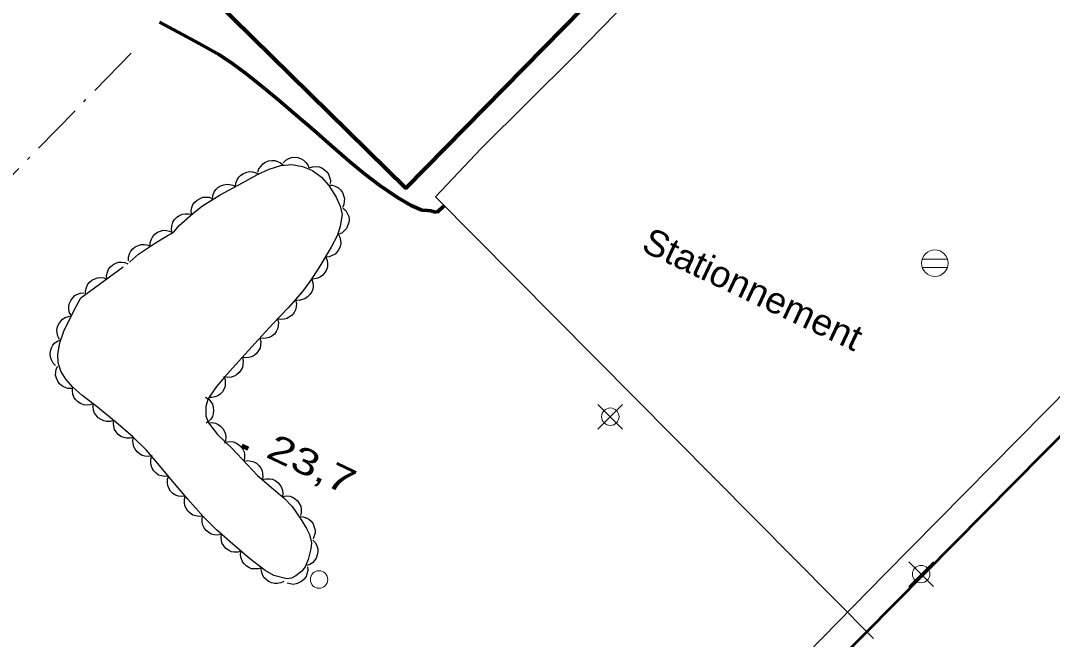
# Model space of a CAD drawing. Extents: x 356765 to 358572, y 5103174 to 5104650.
# Drawn here: x 357853 to 357912.1, y 5103557 to 5103592.4 of the extents above; entities that cross this region are included whole.
import ezdxf

# ---------------------------------------------------------------- set-up
doc = ezdxf.new("R2010")
doc.units = 0
doc.header["$LTSCALE"] = 0.6
doc.linetypes.add('DOT_DASHED', pattern=[7.7, 5, -1.2, 0.3, -1.2])
doc.linetypes.add('LONG_DASHED', pattern=[7.5, 6, -1.5])
for name, color, linetype, lineweight in [('21', 7, 'Continuous', 53), ('22', 7, 'Continuous', 35), ('3', 7, 'Continuous', 140), ('31', 7, 'Continuous', 70), ('36', 7, 'Continuous', 13), ('41', 7, 'DOT_DASHED', 25), ('44', 7, 'Continuous', 25), ('52', 7, 'Continuous', 13)]:
    doc.layers.add(name, color=color, linetype=linetype, lineweight=lineweight)

msp = doc.modelspace()

# ---------------------------------------------------------------- linework, layer by layer
at = {"layer": '21'}
msp.add_lwpolyline([(357887.7, 5103543.55), (357911.58, 5103567.69), (357927.84, 5103583.94), (357943.65, 5103599.54), (357954.66, 5103610.63), (357972.41, 5103628.12), (357992.28, 5103647.95), (358010.31, 5103666.09), (358027.51, 5103683.37), (358038.73, 5103694.84), (358064.53, 5103720.9), (358084.34, 5103740.73), (358091.36, 5103748.08), (358105.05, 5103761.99)], dxfattribs=at)
at = {"layer": '22'}
msp.add_lwpolyline([(357887.54, 5103543.4), (357886.48, 5103544.42), (357902.45, 5103560.73), (357923.92, 5103582.46), (357946.05, 5103603.62), (357962.84, 5103620.36), (357965.15, 5103622.66), (357968.27, 5103625.77), (357977.81, 5103635.28), (357982.73, 5103640.18), (357998.72, 5103656.24), (358012.51, 5103670.01), (358013.39, 5103669.19)], dxfattribs=at)
at = {"layer": '22', "linetype": 'LONG_DASHED', "lineweight": 70}
msp.add_lwpolyline([(357876.85, 5103581.47), (357877.24, 5103581.86), (357876.81, 5103581.48), (357876.66, 5103581.49), (357876.47, 5103581.55), (357876.28, 5103581.57), (357875.95, 5103581.59), (357875.33, 5103581.87), (357874.56, 5103582.32), (357873.55, 5103583.01), (357872.67, 5103583.68), (357871.78, 5103584.4), (357870.75, 5103585.29), (357869.77, 5103586.17), (357868.75, 5103587.03), (357867.77, 5103587.87), (357866.8, 5103588.67), (357865.85, 5103589.43), (357865.13, 5103589.97), (357864.35, 5103590.48), (357863.2, 5103591.13), (357861.99, 5103591.79), (357860.93, 5103592.36)], dxfattribs=at)
at = {"layer": '3'}
msp.add_line((357865.64, 5103568.12), (357866, 5103567.95), dxfattribs=at)
at = {"layer": '31'}
msp.add_lwpolyline([(357885.61, 5103626.62), (357858.53, 5103599.08), (357875.03, 5103582.86), (357902.11, 5103610.4), (357885.61, 5103626.62)], close=True, dxfattribs=at)
at = {"layer": '36'}
for p, q in [((357906.06, 5103578.78), (357904.61, 5103578.78)), ((357904.61, 5103578.32), (357906.06, 5103578.32)), ((357887.45, 5103569.06), (357886.04, 5103570.47)), ((357886.04, 5103569.06), (357887.45, 5103570.47)), ((357905.26, 5103560.05), (357903.85, 5103561.46)), ((357903.85, 5103560.05), (357905.26, 5103561.46))]:
    msp.add_line(p, q, dxfattribs=at)
for centre, radius in [((357905.3426, 5103578.5579), 0.7588), ((357886.7468, 5103569.7674), 0.5), ((357870.0638, 5103560.4471), 0.5), ((357904.5568, 5103560.7574), 0.5)]:
    msp.add_circle(centre, radius, dxfattribs=at)
at = {"layer": '41'}
msp.add_lwpolyline([(357836.51, 5103567.25), (357841.08, 5103571.91), (357859.55, 5103590.84)], dxfattribs=at)
at = {"layer": '44'}
for points in [[(357868.01, 5103584.31), (357868.16, 5103584.46), (357868.34, 5103584.55), (357868.49, 5103584.61), (357868.67, 5103584.62), (357868.85, 5103584.6), (357869.03, 5103584.53), (357869.18, 5103584.46), (357869.3, 5103584.33), (357869.41, 5103584.18), (357869.48, 5103584.02)], [(357866.56, 5103583.76), (357866.62, 5103583.96), (357866.74, 5103584.12), (357866.85, 5103584.25), (357867, 5103584.34), (357867.17, 5103584.41), (357867.36, 5103584.43), (357867.52, 5103584.43), (357867.69, 5103584.38), (357867.86, 5103584.3), (357868, 5103584.19)], [(357869.5, 5103584.01), (357869.69, 5103584.08), (357869.9, 5103584.09), (357870.06, 5103584.08), (357870.22, 5103584.01), (357870.38, 5103583.91), (357870.51, 5103583.78), (357870.61, 5103583.65), (357870.67, 5103583.48), (357870.71, 5103583.3), (357870.7, 5103583.12)], [(357865.28, 5103582.94), (357865.3, 5103583.14), (357865.38, 5103583.33), (357865.46, 5103583.48), (357865.59, 5103583.6), (357865.74, 5103583.7), (357865.92, 5103583.76), (357866.08, 5103583.8), (357866.26, 5103583.79), (357866.44, 5103583.74), (357866.6, 5103583.66)], [(357863.96, 5103582.23), (357863.98, 5103582.44), (357864.06, 5103582.63), (357864.14, 5103582.77), (357864.27, 5103582.89), (357864.43, 5103582.99), (357864.61, 5103583.05), (357864.77, 5103583.09), (357864.94, 5103583.07), (357865.12, 5103583.03), (357865.28, 5103582.94)], [(357870.62, 5103583.03), (357870.83, 5103583.02), (357871.02, 5103582.95), (357871.17, 5103582.88), (357871.29, 5103582.75), (357871.4, 5103582.61), (357871.47, 5103582.43), (357871.52, 5103582.27), (357871.51, 5103582.1), (357871.48, 5103581.91), (357871.4, 5103581.75)], [(357862.75, 5103581.35), (357862.73, 5103581.55), (357862.78, 5103581.75), (357862.84, 5103581.91), (357862.94, 5103582.05), (357863.08, 5103582.17), (357863.25, 5103582.26), (357863.4, 5103582.33), (357863.57, 5103582.34), (357863.76, 5103582.33), (357863.93, 5103582.27)], [(357871.43, 5103581.71), (357871.59, 5103581.57), (357871.69, 5103581.39), (357871.76, 5103581.24), (357871.78, 5103581.06), (357871.76, 5103580.88), (357871.7, 5103580.7), (357871.64, 5103580.55), (357871.52, 5103580.42), (357871.38, 5103580.3), (357871.21, 5103580.22)], [(357861.63, 5103580.35), (357861.6, 5103580.55), (357861.64, 5103580.75), (357861.68, 5103580.91), (357861.78, 5103581.06), (357861.91, 5103581.19), (357862.07, 5103581.29), (357862.22, 5103581.37), (357862.39, 5103581.39), (357862.58, 5103581.39), (357862.75, 5103581.34)], [(357860.38, 5103579.54), (357860.39, 5103579.75), (357860.46, 5103579.94), (357860.53, 5103580.09), (357860.66, 5103580.22), (357860.81, 5103580.33), (357860.98, 5103580.4), (357861.14, 5103580.44), (357861.32, 5103580.43), (357861.5, 5103580.4), (357861.66, 5103580.32)], [(357871.15, 5103580.24), (357871.25, 5103580.05), (357871.29, 5103579.86), (357871.31, 5103579.69), (357871.27, 5103579.52), (357871.2, 5103579.35), (357871.09, 5103579.19), (357870.98, 5103579.07), (357870.82, 5103578.99), (357870.65, 5103578.92), (357870.47, 5103578.9)], [(357859.14, 5103578.69), (357859.14, 5103578.9), (357859.2, 5103579.1), (357859.27, 5103579.25), (357859.39, 5103579.38), (357859.53, 5103579.49), (357859.71, 5103579.57), (357859.86, 5103579.62), (357860.04, 5103579.63), (357860.22, 5103579.6), (357860.39, 5103579.53)], [(357870.45, 5103578.91), (357870.53, 5103578.72), (357870.55, 5103578.52), (357870.54, 5103578.35), (357870.49, 5103578.18), (357870.4, 5103578.02), (357870.27, 5103577.88), (357870.15, 5103577.77), (357869.99, 5103577.7), (357869.81, 5103577.66), (357869.63, 5103577.65)], [(357857.9, 5103577.65), (357857.89, 5103577.86), (357857.94, 5103578.05), (357858, 5103578.21), (357858.11, 5103578.34), (357858.25, 5103578.47), (357858.42, 5103578.55), (357858.58, 5103578.61), (357858.75, 5103578.62), (357858.94, 5103578.6), (357859.11, 5103578.53)], [(357856.68, 5103576.76), (357856.68, 5103576.97), (357856.73, 5103577.17), (357856.79, 5103577.32), (357856.9, 5103577.46), (357857.04, 5103577.58), (357857.21, 5103577.67), (357857.37, 5103577.72), (357857.54, 5103577.73), (357857.73, 5103577.71), (357857.9, 5103577.65)], [(357869.64, 5103577.65), (357869.71, 5103577.45), (357869.72, 5103577.25), (357869.7, 5103577.08), (357869.64, 5103576.92), (357869.54, 5103576.76), (357869.4, 5103576.63), (357869.28, 5103576.53), (357869.11, 5103576.47), (357868.93, 5103576.43), (357868.75, 5103576.44)], [(357855.87, 5103575.54), (357855.77, 5103575.72), (357855.73, 5103575.92), (357855.72, 5103576.09), (357855.76, 5103576.26), (357855.84, 5103576.43), (357855.95, 5103576.58), (357856.07, 5103576.7), (357856.22, 5103576.78), (357856.4, 5103576.84), (357856.58, 5103576.86)], [(357868.72, 5103576.46), (357868.77, 5103576.25), (357868.75, 5103576.05), (357868.72, 5103575.89), (357868.63, 5103575.74), (357868.52, 5103575.59), (357868.37, 5103575.48), (357868.23, 5103575.39), (357868.06, 5103575.35), (357867.87, 5103575.34), (357867.69, 5103575.37)], [(357855.2, 5103574.19), (357855.1, 5103574.38), (357855.05, 5103574.57), (357855.04, 5103574.74), (357855.08, 5103574.91), (357855.15, 5103575.08), (357855.26, 5103575.24), (357855.37, 5103575.36), (357855.52, 5103575.44), (357855.7, 5103575.51), (357855.87, 5103575.53)], [(357867.69, 5103575.37), (357867.74, 5103575.17), (357867.72, 5103574.97), (357867.69, 5103574.8), (357867.61, 5103574.65), (357867.5, 5103574.5), (357867.35, 5103574.38), (357867.21, 5103574.3), (357867.04, 5103574.26), (357866.85, 5103574.24), (357866.67, 5103574.27)], [(357854.97, 5103572.7), (357854.82, 5103572.84), (357854.73, 5103573.02), (357854.67, 5103573.18), (357854.65, 5103573.35), (357854.67, 5103573.53), (357854.74, 5103573.71), (357854.81, 5103573.86), (357854.93, 5103573.99), (357855.08, 5103574.1), (357855.24, 5103574.17)], [(357866.67, 5103574.27), (357866.72, 5103574.07), (357866.71, 5103573.86), (357866.68, 5103573.7), (357866.6, 5103573.55), (357866.49, 5103573.4), (357866.34, 5103573.28), (357866.2, 5103573.19), (357866.03, 5103573.15), (357865.84, 5103573.13), (357865.67, 5103573.16)], [(357865.67, 5103573.16), (357865.71, 5103572.95), (357865.7, 5103572.75), (357865.67, 5103572.59), (357865.59, 5103572.43), (357865.48, 5103572.29), (357865.33, 5103572.17), (357865.19, 5103572.08), (357865.02, 5103572.04), (357864.83, 5103572.02), (357864.66, 5103572.05)], [(357855.88, 5103571.38), (357855.67, 5103571.39), (357855.47, 5103571.46), (357855.33, 5103571.53), (357855.2, 5103571.65), (357855.09, 5103571.8), (357855.02, 5103571.98), (357854.97, 5103572.14), (357854.98, 5103572.31), (357855.01, 5103572.49), (357855.09, 5103572.66)], [(357864.61, 5103572.09), (357864.68, 5103571.89), (357864.69, 5103571.69), (357864.68, 5103571.52), (357864.62, 5103571.36), (357864.53, 5103571.2), (357864.39, 5103571.06), (357864.26, 5103570.96), (357864.1, 5103570.9), (357863.92, 5103570.86), (357863.74, 5103570.86)], [(357857.13, 5103570.51), (357856.93, 5103570.44), (357856.73, 5103570.43), (357856.56, 5103570.45), (357856.4, 5103570.52), (357856.25, 5103570.62), (357856.11, 5103570.76), (357856.02, 5103570.89), (357855.96, 5103571.05), (357855.93, 5103571.24), (357855.94, 5103571.42)], [(357858.29, 5103569.56), (357858.09, 5103569.5), (357857.89, 5103569.5), (357857.73, 5103569.53), (357857.57, 5103569.6), (357857.41, 5103569.7), (357857.29, 5103569.85), (357857.19, 5103569.98), (357857.14, 5103570.15), (357857.12, 5103570.33), (357857.13, 5103570.51)], [(357863.56, 5103570.89), (357863.74, 5103570.78), (357863.87, 5103570.62), (357863.95, 5103570.48), (357864, 5103570.31), (357864.02, 5103570.13), (357863.99, 5103569.94), (357863.95, 5103569.78), (357863.86, 5103569.63), (357863.73, 5103569.49), (357863.59, 5103569.39)], [(357859.44, 5103568.59), (357859.23, 5103568.53), (357859.03, 5103568.54), (357858.87, 5103568.57), (357858.71, 5103568.64), (357858.56, 5103568.75), (357858.44, 5103568.9), (357858.35, 5103569.03), (357858.3, 5103569.2), (357858.28, 5103569.39), (357858.3, 5103569.57)], [(357863.72, 5103569.42), (357863.93, 5103569.43), (357864.13, 5103569.39), (357864.28, 5103569.33), (357864.42, 5103569.23), (357864.55, 5103569.09), (357864.64, 5103568.92), (357864.71, 5103568.77), (357864.72, 5103568.6), (357864.71, 5103568.41), (357864.65, 5103568.24)], [(357860.5, 5103567.53), (357860.3, 5103567.49), (357860.09, 5103567.51), (357859.93, 5103567.55), (357859.78, 5103567.64), (357859.64, 5103567.76), (357859.53, 5103567.91), (357859.45, 5103568.05), (357859.41, 5103568.22), (357859.4, 5103568.41), (357859.43, 5103568.59)], [(357864.73, 5103568.31), (357864.93, 5103568.34), (357865.14, 5103568.32), (357865.3, 5103568.27), (357865.45, 5103568.18), (357865.58, 5103568.06), (357865.69, 5103567.9), (357865.77, 5103567.76), (357865.8, 5103567.58), (357865.8, 5103567.4), (357865.76, 5103567.22)], [(357861.43, 5103566.36), (357861.23, 5103566.34), (357861.03, 5103566.38), (357860.87, 5103566.43), (357860.73, 5103566.53), (357860.6, 5103566.67), (357860.5, 5103566.83), (357860.44, 5103566.98), (357860.42, 5103567.16), (357860.43, 5103567.34), (357860.48, 5103567.51)], [(357865.76, 5103567.22), (357865.96, 5103567.26), (357866.17, 5103567.23), (357866.33, 5103567.19), (357866.48, 5103567.1), (357866.62, 5103566.98), (357866.72, 5103566.82), (357866.8, 5103566.68), (357866.83, 5103566.5), (357866.84, 5103566.32), (357866.8, 5103566.14)], [(357862.4, 5103565.21), (357862.2, 5103565.19), (357862, 5103565.22), (357861.84, 5103565.28), (357861.69, 5103565.38), (357861.56, 5103565.5), (357861.46, 5103565.67), (357861.4, 5103565.82), (357861.37, 5103565.99), (357861.38, 5103566.18), (357861.43, 5103566.35)], [(357866.82, 5103566.17), (357867.03, 5103566.22), (357867.23, 5103566.22), (357867.39, 5103566.19), (357867.55, 5103566.11), (357867.7, 5103566.01), (357867.82, 5103565.86), (357867.91, 5103565.72), (357867.96, 5103565.55), (357867.98, 5103565.37), (357867.96, 5103565.19)], [(357863.39, 5103564.08), (357863.18, 5103564.06), (357862.98, 5103564.09), (357862.83, 5103564.14), (357862.68, 5103564.24), (357862.55, 5103564.36), (357862.45, 5103564.53), (357862.38, 5103564.67), (357862.35, 5103564.85), (357862.36, 5103565.03), (357862.4, 5103565.21)], [(357867.98, 5103565.2), (357868.18, 5103565.24), (357868.38, 5103565.21), (357868.54, 5103565.16), (357868.69, 5103565.07), (357868.83, 5103564.95), (357868.93, 5103564.79), (357869.01, 5103564.64), (357869.04, 5103564.47), (357869.04, 5103564.28), (357869, 5103564.11)], [(357864.46, 5103563.03), (357864.25, 5103562.99), (357864.05, 5103563.01), (357863.89, 5103563.04), (357863.74, 5103563.13), (357863.59, 5103563.25), (357863.48, 5103563.4), (357863.4, 5103563.55), (357863.36, 5103563.72), (357863.36, 5103563.9), (357863.39, 5103564.08)], [(357868.93, 5103564.05), (357869.14, 5103564.04), (357869.33, 5103563.97), (357869.48, 5103563.9), (357869.61, 5103563.78), (357869.72, 5103563.63), (357869.79, 5103563.45), (357869.83, 5103563.29), (357869.83, 5103563.12), (357869.79, 5103562.94), (357869.72, 5103562.77)], [(357865.61, 5103562.06), (357865.4, 5103562.01), (357865.2, 5103562.01), (357865.04, 5103562.04), (357864.88, 5103562.12), (357864.73, 5103562.23), (357864.61, 5103562.37), (357864.52, 5103562.51), (357864.47, 5103562.68), (357864.45, 5103562.86), (357864.47, 5103563.04)], [(357869.71, 5103562.7), (357869.85, 5103562.55), (357869.94, 5103562.37), (357869.99, 5103562.21), (357869.99, 5103562.03), (357869.96, 5103561.85), (357869.89, 5103561.67), (357869.81, 5103561.53), (357869.68, 5103561.41), (357869.53, 5103561.31), (357869.36, 5103561.25)], [(357866.77, 5103561.12), (357866.57, 5103561.05), (357866.37, 5103561.05), (357866.2, 5103561.06), (357866.04, 5103561.13), (357865.89, 5103561.23), (357865.76, 5103561.37), (357865.66, 5103561.51), (357865.6, 5103561.67), (357865.57, 5103561.85), (357865.58, 5103562.03)], [(357868.05, 5103560.34), (357867.87, 5103560.25), (357867.67, 5103560.22), (357867.5, 5103560.21), (357867.33, 5103560.26), (357867.16, 5103560.33), (357867.01, 5103560.46), (357866.9, 5103560.57), (357866.82, 5103560.73), (357866.76, 5103560.91), (357866.75, 5103561.09)], [(357869.4, 5103561.17), (357869.42, 5103560.97), (357869.37, 5103560.77), (357869.32, 5103560.61), (357869.21, 5103560.47), (357869.08, 5103560.35), (357868.91, 5103560.25), (357868.76, 5103560.19), (357868.58, 5103560.17), (357868.4, 5103560.19), (357868.23, 5103560.24)]]:
    msp.add_lwpolyline(points, dxfattribs=at)
at = {"layer": '44', "linetype": 'DOT_DASHED'}
msp.add_lwpolyline([(357859.21, 5103578.61), (357859.72, 5103579.08), (357860.69, 5103579.73), (357861.41, 5103580.17), (357861.6, 5103580.26), (357861.78, 5103580.4), (357862.04, 5103580.71), (357862.83, 5103581.41), (357863.38, 5103581.84), (357864.4, 5103582.47), (357865.67, 5103583.15), (357866.54, 5103583.63), (357867.21, 5103583.95), (357867.88, 5103584.15), (357868.51, 5103584.21), (357869.12, 5103584.09), (357869.69, 5103583.87), (357870.2, 5103583.49), (357870.63, 5103583.01), (357871.04, 5103582.34), (357871.28, 5103581.83), (357871.38, 5103581.34), (357871.28, 5103580.67), (357871.11, 5103580.16), (357870.76, 5103579.47), (357870.05, 5103578.3), (357869.53, 5103577.5), (357869.11, 5103576.93), (357868.3, 5103576.01), (357867.42, 5103575.08), (357866.41, 5103573.98), (357865.45, 5103572.92), (357864.65, 5103572.04), (357864.19, 5103571.5), (357863.8, 5103570.95), (357863.69, 5103570.76), (357863.57, 5103570.36), (357863.58, 5103569.79), (357863.72, 5103569.42), (357864.25, 5103568.75), (357865.06, 5103567.96), (357865.96, 5103567.01), (357866.54, 5103566.41), (357867.59, 5103565.51), (357868.09, 5103565.08), (357868.52, 5103564.62), (357869.02, 5103563.91), (357869.35, 5103563.37), (357869.51, 5103563.03), (357869.62, 5103562.54), (357869.59, 5103562.21), (357869.44, 5103561.59), (357869.26, 5103561.18), (357869.08, 5103560.92), (357868.74, 5103560.65), (357868.49, 5103560.53), (357868.21, 5103560.48), (357867.48, 5103560.67), (357866.97, 5103560.96), (357866.08, 5103561.65), (357864.97, 5103562.61), (357864.18, 5103563.3), (357863.42, 5103564.05), (357862.54, 5103565.05), (357861.66, 5103566.08), (357860.83, 5103567.09), (357860.15, 5103567.88), (357859.4, 5103568.62), (357858.42, 5103569.46), (357857.27, 5103570.4), (357856.47, 5103571.01), (357855.95, 5103571.45), (357855.55, 5103571.91), (357855.26, 5103572.38), (357855.11, 5103572.87), (357855.09, 5103573.34), (357855.21, 5103573.99), (357855.44, 5103574.67), (357856.06, 5103575.9), (357856.42, 5103576.57)], close=True, dxfattribs=at)
at = {"layer": '52'}
msp.add_lwpolyline([(357904.93, 5103610.33), (357904.12, 5103611), (357901.77, 5103608.24), (357894.17, 5103600.15), (357884.69, 5103590.43), (357879.35, 5103585.12), (357876.74, 5103582.36), (357901.83, 5103557.07)], dxfattribs=at)

# ---------------------------------------------------------------- texts
at = {"layer": '3', "width": 1.35}
msp.add_text('23,7   ', height=1.5, rotation=334.619, dxfattribs=at).set_placement((357866.94, 5103567.49))
at = {"layer": '52', "width": 1.05}
msp.add_text('Stationnement', height=1.5, rotation=334.69, dxfattribs=at).set_placement((357888.45, 5103579.3))

doc.saveas('drawing.dxf')
